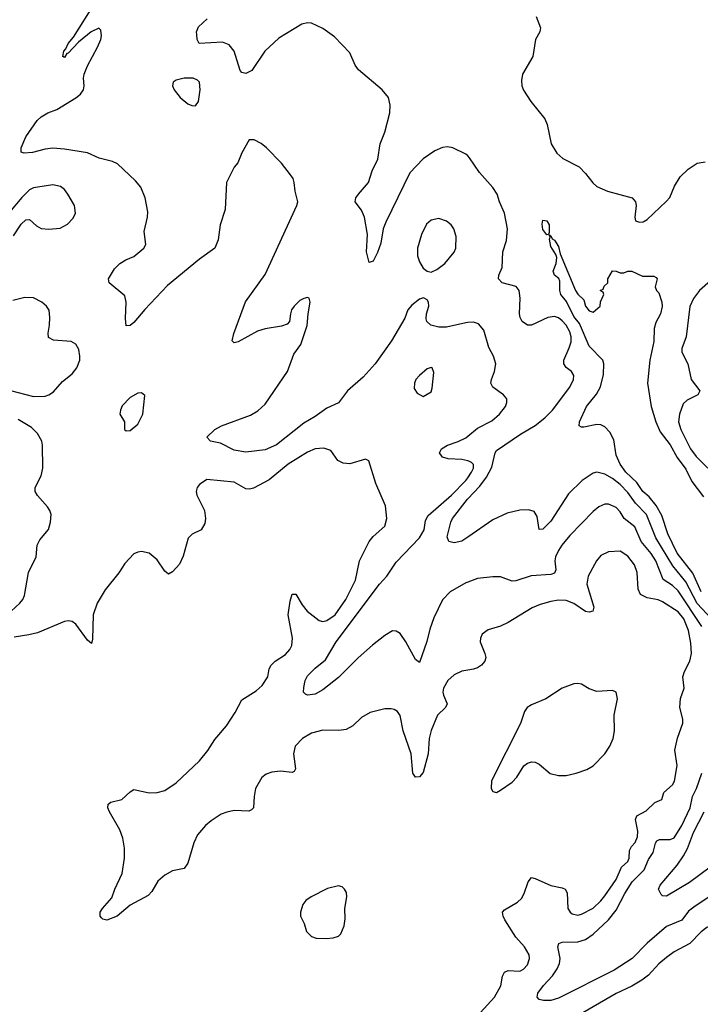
# Model space of a CAD drawing. Header units: inches. Extents: x 1550315 to 1685896, y 510706 to 640504.
# Tile 437 of 452: x 1657678 to 1661206, y 603473 to 608573. Entities that reach past the tile are written whole.
import ezdxf

# ---------------------------------------------------------------- set-up
doc = ezdxf.new("R2010")
doc.units = ezdxf.units.IN
doc.header["$MEASUREMENT"] = 0
doc.layers.add('B6650', color=7, linetype='Continuous')
doc.layers.add('B6660', color=7, linetype='Continuous')

msp = doc.modelspace()

# ---------------------------------------------------------------- linework, layer by layer
at = {"layer": 'B6650', "color": 5}
for points, elevation in [([(1660000, 607004), (1659990, 607003.2), (1659890, 606979.8), (1659850, 606980.4), (1659809, 606990), (1659789, 607010), (1659784.1, 607024.1), (1659786.6, 607050), (1659798.4, 607090), (1659796.2, 607110), (1659790, 607121.2), (1659771.8, 607131.8), (1659750, 607126), (1659710, 607094.5), (1659690.6, 607070), (1659673.4, 607026.6), (1659606, 606910), (1659520.2, 606790), (1659458.4, 606721.6), (1659376.8, 606650), (1659330, 606588.5), (1659270, 606560.8), (1659210, 606518.3), (1659150, 606483.7), (1659010, 606370.6), (1658950, 606345), (1658850, 606333.7), (1658790, 606344.1), (1658719.3, 606379.3), (1658668, 606390), (1658648, 606410), (1658689.4, 606450), (1658723.7, 606470), (1658875.3, 606524.7), (1658913.2, 606546.8), (1658950, 606581.2), (1659067, 606750), (1659099.3, 606840.7), (1659135.1, 606890), (1659168.9, 606988.9), (1659172.7, 607050), (1659184, 607110), (1659178, 607130), (1659170, 607133.2), (1659150, 607129), (1659130, 607118), (1659100.7, 607090), (1659087.3, 607070), (1659081, 607050), (1659076, 607010), (1659064, 606996), (1659035.2, 606984.8), (1658950, 606971.5), (1658910, 606959.7), (1658810, 606903.6), (1658790, 606899.3), (1658779.3, 606910), (1658787.3, 606947.3), (1658848.5, 607111.5), (1658950, 607252.4), (1659115.1, 607610), (1659119.5, 607630), (1659105.1, 607685.1), (1659100.7, 607730), (1659095.1, 607750), (1659082.4, 607770), (1659035.8, 607830), (1658956.5, 607910), (1658930, 607931.2), (1658893.6, 607950), (1658866.7, 607950), (1658830, 607884), (1658808.6, 607831.4), (1658790, 607809), (1658750.7, 607730), (1658743.1, 607590), (1658717.4, 607510), (1658706.6, 607433.4), (1658690.4, 607389.7), (1658610, 607331.8), (1658444.4, 607195.6), (1658327.5, 607072.5), (1658270, 607004), (1658250, 606988.7), (1658230, 606988), (1658225.8, 607025.8), (1658229.7, 607109.7), (1658222.9, 607142.9), (1658142, 607210), (1658138, 607230), (1658170, 607282), (1658198, 607310), (1658228, 607330), (1658270, 607346.8), (1658320.9, 607390), (1658331.2, 607408.8), (1658324.2, 607475.8), (1658340.9, 607550), (1658342, 607578), (1658328.3, 607650), (1658305.7, 607705.7), (1658278.1, 607738.1), (1658186, 607826), (1658159, 607839), (1658090, 607855.4), (1658030, 607882.9), (1657910, 607902.3), (1657850, 607906.9), (1657810, 607902.9), (1657745.2, 607885.2), (1657701.2, 607881.2), (1657686.8, 607886.8), (1657686.6, 607910), (1657710, 607966), (1657769.6, 608050.4), (1657789.2, 608070), (1657824, 608090), (1657870, 608108.5), (1657970, 608167.4), (1657993.6, 608186.4), (1658008.3, 608210), (1658012.6, 608230), (1658009.6, 608270), (1658013, 608290), (1658030, 608334.8), (1658082, 608430), (1658098, 608470), (1658102.7, 608490), (1658098, 608518), (1658088.7, 608528.7), (1658049.5, 608510.5), (1657983, 608457), (1657930, 608398.9), (1657922.8, 608397.2), (1657910, 608378), (1657901.6, 608381.6), (1657907.5, 608410), (1657917.8, 608422.2), (1657929.9, 608450), (1657957.2, 608482.8), (1658065.7, 608654.3)], 560), ([(1660000, 607867), (1659990, 607876), (1659922.7, 607910), (1659894.6, 607914.5), (1659870, 607911.4), (1659830, 607894.2), (1659770, 607851.5), (1659700.9, 607779.1), (1659575.3, 607524.7), (1659561.6, 607490), (1659550, 607415.3), (1659532.8, 607367.2), (1659510, 607322), (1659490, 607315.3), (1659476.2, 607370), (1659480.1, 607460.1), (1659465.1, 607550), (1659450, 607586), (1659416, 607630), (1659420.9, 607650), (1659434.5, 607670), (1659485.1, 607730), (1659505.8, 607790), (1659535, 607850), (1659547.2, 607930), (1659570.4, 607989.6), (1659595.8, 608090), (1659598.7, 608130), (1659589.9, 608170), (1659557.5, 608210), (1659433.6, 608313.6), (1659417.3, 608337.3), (1659390, 608400.8), (1659310, 608483.4), (1659250, 608527.6), (1659190, 608555.4), (1659170, 608557.4), (1659140.3, 608550), (1659021.9, 608478.1), (1658948.7, 608410), (1658882, 608310), (1658850, 608295.1), (1658830, 608299.3), (1658820.9, 608310), (1658789.7, 608410), (1658763.6, 608443.6), (1658730, 608455.8), (1658608.7, 608450), (1658597.2, 608470), (1658595.5, 608495.5), (1658595.1, 608510), (1658604.4, 608535.6), (1658650, 608577.3)], 540), ([(1657645.8, 607454.2), (1657685.8, 607514.2), (1657710, 607536.4), (1657730, 607538.4), (1657764.8, 607504.8), (1657790, 607492.3), (1657830, 607487.7), (1657887.6, 607492.4), (1657926.9, 607513.1), (1657955.9, 607544.1), (1657967, 607570), (1657962.4, 607610), (1657928.2, 607670), (1657910, 607693.3), (1657890, 607709.6), (1657850, 607716.9), (1657750, 607702.7), (1657730, 607691.6), (1657690, 607652.8), (1657559.5, 607500.5)], 580), ([(1657550, 606672.3), (1657750, 606620.8), (1657810, 606623.2), (1657830, 606630.3), (1657853.8, 606646.2), (1657900.5, 606699.5), (1657950, 606739.5), (1657975.3, 606770), (1657989.7, 606810), (1657990.7, 606830.7), (1657985.2, 606865.2), (1657970, 606892), (1657945.4, 606905.4), (1657853, 606913), (1657827.7, 606927.7), (1657825.6, 606950), (1657833.3, 606990), (1657834.7, 607030), (1657831.4, 607068.6), (1657816.4, 607090), (1657793.5, 607110), (1657750, 607132.1), (1657705.8, 607134.2), (1657642.3, 607117.7)], 580), ([(1657633.6, 605510), (1657679.3, 605550), (1657695.1, 605570), (1657702.7, 605590), (1657723.7, 605710), (1657762.9, 605790), (1657769.6, 605850.4), (1657782, 605878), (1657827.7, 605932.3), (1657838, 605970), (1657840.9, 606010), (1657835.1, 606030), (1657822, 606050), (1657770, 606107.6), (1657759.1, 606130), (1657759.2, 606150), (1657789.7, 606210), (1657798.7, 606250), (1657796.8, 606370), (1657792.3, 606390), (1657770.6, 606430), (1657740, 606460), (1657670, 606502.4)], 580), ([(1660000, 606288.2), (1659970, 606294.8), (1659898.3, 606298.3), (1659870, 606307.6), (1659854.5, 606330), (1659863.6, 606350), (1659896.2, 606370), (1659950, 606388), (1659990, 606407.5), (1660000, 606415.8)], 560), ([(1660000, 605203), (1659970, 605198), (1659930, 605179.3), (1659897.6, 605150), (1659875, 605110), (1659871.3, 605090), (1659874.7, 605074.7), (1659894, 605030), (1659885.3, 605010), (1659843.6, 604970), (1659810, 604892), (1659800.7, 604850), (1659795.2, 604770), (1659770, 604673.2), (1659750, 604651.8), (1659729.6, 604649.6), (1659715.6, 604670), (1659707.2, 604770), (1659665.5, 604890), (1659650, 604969.3), (1659635.8, 604990), (1659619.8, 604999.8), (1659604.2, 605004.2), (1659570, 605003.9), (1659494.8, 604985.2), (1659450, 604958), (1659404.9, 604915.1), (1659370, 604896.1), (1659332, 604892), (1659250, 604893.1), (1659190, 604877.2), (1659143.1, 604850), (1659105.3, 604810), (1659097.6, 604770), (1659107.1, 604692.9), (1659100.4, 604679.6), (1659090, 604673.3), (1659030, 604680.7), (1658984.8, 604675.2), (1658955, 604665), (1658933, 604647), (1658900.3, 604590), (1658892.8, 604550), (1658890.3, 604490), (1658880.4, 604479.6), (1658866.2, 604473.8), (1658790, 604476.9), (1658751.6, 604468.5), (1658723, 604457), (1658670, 604423.5), (1658641.6, 604398.4), (1658599.5, 604350), (1658580.3, 604310), (1658550, 604204), (1658530, 604177.2), (1658470, 604163.7), (1658430, 604142.7), (1658394, 604110), (1658362.8, 604057.2), (1658344.1, 604035.9), (1658250, 603987.3), (1658182.8, 603930), (1658130, 603909.6), (1658110, 603913.2), (1658101.6, 603921.6), (1658096, 603930), (1658095.1, 603950), (1658107.3, 603970), (1658155.5, 604024.5), (1658170.9, 604070), (1658209.1, 604150), (1658221.6, 604230), (1658221.1, 604281.1), (1658212.7, 604332.7), (1658196.8, 604376.8), (1658143.5, 604470), (1658135.8, 604490), (1658137, 604510), (1658150, 604519.5), (1658207, 604533), (1658250, 604573.4), (1658270, 604585.5), (1658350, 604568.5), (1658390, 604570.3), (1658430, 604581.3), (1658490, 604620.2), (1658610, 604734.7), (1658653.1, 604786.9), (1658690, 604844.6), (1658750, 604914.6), (1658794.8, 604985.2), (1658829, 605050), (1658903.1, 605096.9), (1658934.9, 605125.1), (1658963.5, 605170), (1658971.7, 605210), (1658980.9, 605230), (1659002, 605250), (1659055.4, 605284.6), (1659077.7, 605310), (1659087.9, 605332.1), (1659092.5, 605370), (1659069.7, 605490.3), (1659079.7, 605560.3), (1659090, 605598), (1659110, 605597.3), (1659142.8, 605542.8), (1659168.9, 605510), (1659230, 605461.3), (1659250, 605455.8), (1659270, 605461.2), (1659314, 605490), (1659369, 605570), (1659418.5, 605670), (1659439.8, 605770), (1659489.1, 605870), (1659510, 605896.2), (1659570, 605950.4), (1659581, 605990), (1659574.3, 606054.3), (1659523.8, 606170), (1659488.1, 606288.1), (1659470, 606296.9), (1659390, 606273.3), (1659355.3, 606275.3), (1659327.3, 606290), (1659290, 606342), (1659253.9, 606353.9), (1659210, 606349.7), (1659170, 606332.9), (1659070, 606270.9), (1658972, 606190), (1658890, 606146.4), (1658870, 606141.7), (1658850, 606143.5), (1658790, 606178), (1658648.9, 606191.1), (1658610, 606166), (1658598, 606150), (1658593, 606130), (1658597.1, 606110), (1658636.4, 606030), (1658641.3, 605990), (1658637.2, 605962.8), (1658619.1, 605930), (1658572.1, 605907.9), (1658552.1, 605887.9), (1658525.4, 605794.6), (1658506.4, 605753.6), (1658470, 605712.7), (1658450, 605701.2), (1658430, 605717.2), (1658390, 605774.5), (1658350, 605809.5), (1658310, 605818.4), (1658290, 605815.6), (1658270, 605806), (1658223.8, 605756.2), (1658192.5, 605707.5), (1658120.7, 605619.3), (1658080.2, 605550), (1658059.2, 605490), (1658055.6, 605364.4), (1658050, 605342), (1658030, 605359.3), (1657970, 605441.6), (1657950, 605455.1), (1657930, 605458.9), (1657910, 605455.8), (1657770, 605397.7), (1657726, 605386), (1657650, 605375.1)], 580), ([(1660000, 605659.5), (1659990, 605655.8), (1659908.4, 605610), (1659870, 605567.6), (1659824.5, 605475.5), (1659803.5, 605416.5), (1659788.6, 605351.4), (1659750, 605244), (1659730, 605259.3), (1659679.8, 605350), (1659650, 605393.3), (1659630, 605406.3), (1659610, 605406.9), (1659570, 605382.7), (1659506.7, 605333.3), (1659431.8, 605268.2), (1659330, 605166.6), (1659250, 605101.6), (1659210, 605078.7), (1659170, 605074), (1659159, 605079), (1659149.4, 605089.4), (1659150, 605114), (1659157.6, 605150), (1659170, 605174.4), (1659210, 605214.4), (1659263.5, 605256.5), (1659317.7, 605350), (1659543.2, 605650), (1659581, 605690), (1659630, 605763), (1659750.4, 605890), (1659774.3, 605930), (1659781.3, 605978.7), (1659795.4, 606004.6), (1659915.8, 606110), (1659990, 606186.4), (1660000, 606200.7)], 560), ([(1660000, 605892.3), (1659970, 605871.3), (1659930, 605862.9), (1659902, 605870), (1659893.6, 605893.6), (1659912.8, 605970), (1659922, 605990), (1659999.6, 606090), (1660000, 606090.5)], 540)]:
    msp.add_lwpolyline(points, dxfattribs=dict(at, elevation=elevation))
for points, elevation in [([(1658578, 608270), (1658530, 608269.8), (1658490, 608260.3), (1658473.7, 608250), (1658470.2, 608230), (1658478.2, 608210), (1658509.2, 608169.2), (1658550, 608137.5), (1658570, 608128.2), (1658590, 608127.4), (1658604.4, 608150), (1658613.5, 608210), (1658610, 608248.7), (1658600.1, 608260.1)], 560), ([(1659850, 607543.6), (1659810, 607534), (1659786.7, 607513.3), (1659760.5, 607459.5), (1659740.3, 607390), (1659739.6, 607350), (1659750, 607318), (1659770, 607286), (1659790, 607270.4), (1659810, 607264.9), (1659840.8, 607279.2), (1659882, 607310), (1659930, 607368), (1659938.7, 607390), (1659939.7, 607450), (1659927.6, 607490), (1659914, 607510), (1659890, 607529.6)], 560), ([(1659810, 606772.3), (1659790, 606764), (1659750, 606729.2), (1659730.8, 606710), (1659724, 606690), (1659722.8, 606662.8), (1659738, 606638), (1659770, 606622), (1659810, 606644.7), (1659816.3, 606663.7), (1659824.7, 606744.7), (1659815.3, 606770)], 580), ([(1658310, 606639.5), (1658290, 606638.7), (1658250, 606615.8), (1658210, 606573.3), (1658200.3, 606550), (1658198, 606530), (1658221, 606490), (1658221, 606450), (1658230, 606442.8), (1658250, 606444.9), (1658290, 606478.8), (1658317, 606530), (1658326.3, 606626.3)], 580), ([(1659330, 604086), (1659272.7, 604072.7), (1659188, 604030), (1659161.6, 604010), (1659146.4, 603990), (1659132.7, 603950), (1659133.4, 603930), (1659152.1, 603892.1), (1659164.9, 603850), (1659190, 603824.4), (1659215.6, 603815.6), (1659266.2, 603813.8), (1659302.9, 603817.1), (1659330, 603826), (1659342.7, 603837.3), (1659360.1, 603879.9), (1659364.9, 603915.1), (1659362.6, 603970), (1659373, 604030), (1659371.4, 604051.4), (1659361.2, 604070), (1659350, 604081.2)], 620)]:
    msp.add_lwpolyline(points, close=True, dxfattribs=dict(at, elevation=elevation))
at = {"layer": 'B6660', "color": 5}
for points, elevation in [([(1660355.7, 608590), (1660376.6, 608530), (1660373.7, 608510), (1660352.1, 608470), (1660337.3, 608382.7), (1660283.6, 608290), (1660278.3, 608258.3), (1660281.1, 608230), (1660290, 608207.3), (1660327.2, 608150), (1660399.7, 608059.7), (1660411.8, 608030), (1660432.8, 607930), (1660462.2, 607882.2), (1660493.5, 607853.5), (1660577, 607810), (1660610, 607777), (1660647.8, 607727.8), (1660670, 607709), (1660725.2, 607685.2), (1660853, 607650), (1660870.2, 607630.2), (1660873.7, 607610), (1660867, 607550), (1660870, 607532), (1660890, 607523.8), (1660910, 607526.4), (1660930, 607538), (1661029.1, 607630.9), (1661047.4, 607652.6), (1661072.2, 607710), (1661101.6, 607758.4), (1661141.7, 607798.3), (1661189.2, 607830), (1661230, 607836.4)], 540), ([(1660000, 606090.5), (1660062.5, 606157.5), (1660097, 606203), (1660125.1, 606254.9), (1660143.2, 606330), (1660150, 606342.4), (1660273.3, 606426.7), (1660350, 606471.8), (1660399.1, 606510), (1660439.6, 606550), (1660529.8, 606670), (1660547.8, 606710), (1660549.7, 606730), (1660538.7, 606750), (1660510, 606771.6), (1660497.7, 606790), (1660497.5, 606797.5), (1660497.8, 606810), (1660526.6, 606873.4), (1660535.6, 606904.4), (1660536.3, 606930), (1660530, 606956), (1660510.6, 606990), (1660490, 607012.8), (1660470, 607028.3), (1660450, 607035.7), (1660416, 607030), (1660330, 606991.3), (1660309.9, 606989.9), (1660282.2, 607010), (1660272, 607030), (1660268.7, 607050), (1660272.5, 607130), (1660267.2, 607170), (1660250.7, 607190.7), (1660179.3, 607210), (1660159.6, 607230), (1660162, 607250), (1660179, 607290), (1660181.5, 607370), (1660200.7, 607430), (1660207, 607490), (1660191.4, 607570), (1660164.6, 607630), (1660153, 607670), (1660130, 607704), (1660061.9, 607781.9), (1660010, 607858), (1660000, 607867)], 540), ([(1661210.3, 605610), (1661166.3, 605706.3), (1661085.4, 605810), (1661037.4, 605910), (1661005.3, 606005.3), (1660977.4, 606057.4), (1660940.7, 606100.7), (1660907.2, 606130), (1660875.7, 606175.7), (1660818.9, 606230), (1660789.4, 606270), (1660770, 606317), (1660756.5, 606396.5), (1660737.1, 606437.1), (1660710, 606463.9), (1660690, 606474.3), (1660670, 606476.9), (1660602, 606462), (1660590, 606462), (1660578, 606470), (1660579, 606490), (1660616, 606570), (1660667.4, 606632.6), (1660688.6, 606671.4), (1660704.1, 606735.9), (1660706.3, 606790), (1660699.6, 606810), (1660630, 606882.3), (1660578.6, 606998.6), (1660550, 607036.1), (1660512.7, 607112.7), (1660482, 607150), (1660477, 607170), (1660478, 607218), (1660471.9, 607231.9), (1660449, 607250), (1660442.7, 607270), (1660459.3, 607310), (1660461.2, 607341.2), (1660456.5, 607356.5), (1660430, 607398), (1660423.1, 607436.9), (1660427.3, 607447.3), (1660422, 607458), (1660430, 607454), (1660438, 607438), (1660450, 607431.3), (1660470, 607398), (1660479.8, 607359.8), (1660558.8, 607170), (1660570, 607151.3), (1660602, 607122), (1660611.3, 607090), (1660630, 607064.7), (1660650, 607058), (1660686, 607090), (1660688.4, 607111.6), (1660706, 607150), (1660702, 607162), (1660686, 607170), (1660702, 607178), (1660707.3, 607192.7), (1660726, 607210), (1660726, 607230), (1660750, 607272), (1660770, 607271.3), (1660790, 607262), (1660810, 607262), (1660830, 607271.3), (1660850, 607271.3), (1660905.4, 607245.4), (1660964.7, 607244.7), (1660976.9, 607236.9), (1660982, 607230), (1660972, 607190), (1660978, 607170), (1660990, 607158), (1661006, 607110), (1661008.1, 607088.1), (1660999.5, 607050), (1660975.6, 607004.4), (1660967, 606973), (1660965.3, 606905.3), (1660943.2, 606810), (1660931.7, 606690), (1660951, 606570), (1660974.6, 606490), (1660998.2, 606438.2), (1661050, 606370.2), (1661085, 606305), (1661130, 606244.2), (1661161.6, 606181.6), (1661222, 606102)], 520), ([(1661258.9, 607221), (1661201.1, 607170), (1661170.9, 607129.1), (1661151.9, 607088.1), (1661132.3, 606930), (1661109.2, 606870), (1661110.2, 606850.2), (1661140.3, 606790), (1661158.2, 606710), (1661203.7, 606650), (1661192.7, 606630), (1661136.9, 606603.1), (1661116.5, 606583.5), (1661097.1, 606530), (1661093, 606490), (1661103.8, 606450), (1661154.1, 606350), (1661184.6, 606310), (1661244.8, 606250)], 540), ([(1660000, 606415.8), (1660050, 606457.7), (1660125, 606495.1), (1660165.1, 606530), (1660195.6, 606570), (1660203.6, 606590), (1660202, 606610), (1660186, 606630), (1660129.5, 606670), (1660120.5, 606690), (1660123.5, 606710), (1660139.7, 606750), (1660146, 606790), (1660133.7, 606830), (1660110, 606875.1), (1660084.5, 606964.5), (1660056.8, 606996.8), (1660030, 607006.6), (1660000, 607004)], 560), ([(1660000, 606200.7), (1660020.5, 606230), (1660029.8, 606250), (1660029.8, 606269.8), (1660019.6, 606279.5), (1660006.7, 606286.7), (1660000, 606288.2)], 560), ([(1661264.1, 605470), (1661189.6, 605549.6), (1661130, 605660.6), (1661063.6, 605743.6), (1660974.8, 605890), (1660926.2, 606010), (1660870, 606068.1), (1660830, 606123.2), (1660790, 606165.9), (1660750, 606196.6), (1660710, 606218.2), (1660670, 606229.7), (1660650, 606224.7), (1660593.2, 606186.8), (1660523, 606117), (1660430, 605975.6), (1660390, 605934.3), (1660370, 605933.2), (1660359.2, 605999.2), (1660345.3, 606025.3), (1660314.5, 606034.5), (1660270, 606032.7), (1660203.7, 606016.3), (1660130, 605983.1), (1660000, 605892.3)], 540), ([(1661213, 605430), (1661090, 605615.3), (1661062.1, 605642.1), (1661013.2, 605673.2), (1660974.4, 605770), (1660950, 605807.3), (1660898.5, 605870), (1660865.9, 605945.9), (1660810.6, 605990), (1660790, 606023.9), (1660770, 606045.8), (1660730, 606063.8), (1660710, 606062.8), (1660679.5, 606050), (1660650, 606026), (1660530, 605901.8), (1660488.3, 605851.7), (1660470, 605824.4), (1660454.6, 605790), (1660452, 605770), (1660456.2, 605723.8), (1660450, 605706), (1660430, 605699.5), (1660328.1, 605691.9), (1660250, 605666.2), (1660230, 605664), (1660170, 605686.6), (1660130, 605688), (1660050, 605678), (1660000, 605659.5)], 560), ([(1660066.9, 603430), (1660139.5, 603510), (1660171, 603569), (1660181, 603619), (1660190, 603639.5), (1660210, 603648.1), (1660270, 603645.2), (1660290, 603654.6), (1660310, 603678), (1660321, 603710), (1660318.5, 603730), (1660293.7, 603770), (1660250, 603821.6), (1660191.9, 603910), (1660183.1, 603930), (1660181, 603950), (1660190, 603963.1), (1660258.2, 604001.8), (1660279.1, 604020.9), (1660293.3, 604046.7), (1660312.7, 604107.3), (1660330, 604130.3), (1660350, 604125.2), (1660430, 604088.5), (1660490, 604076.9), (1660505.5, 604070), (1660515.3, 604050), (1660519.6, 603970), (1660530.2, 603950.2), (1660542.2, 603942.2), (1660570, 603935.2), (1660590, 603939.3), (1660650, 603971.1), (1660690, 604009.3), (1660710, 604035), (1660770, 604120.2), (1660797.3, 604182.7), (1660830, 604213.4), (1660836, 604230), (1660839, 604270), (1660849.1, 604290), (1660868.5, 604311.5), (1660879.7, 604340.3), (1660881.6, 604370), (1660869.9, 604430), (1660876.5, 604450), (1660924.1, 604475.9), (1660970, 604518.2), (1661005.4, 604534.6), (1661016.5, 604570), (1661060.7, 604610), (1661071, 604629), (1661085.8, 604710), (1661073.3, 604790), (1661088, 604852), (1661115.6, 604930), (1661115.4, 604950), (1661099.9, 605010), (1661103.3, 605056.7), (1661121.4, 605110), (1661115.5, 605170), (1661123.1, 605196.9), (1661151.1, 605250), (1661159.9, 605290), (1661156.3, 605343.7), (1661144.6, 605410), (1661119.9, 605470), (1661090, 605506.6), (1661010, 605558.4), (1660987.1, 605567.2), (1660930, 605578), (1660896.3, 605596.3), (1660883.7, 605623.7), (1660877.4, 605710), (1660864.8, 605750), (1660830, 605794.4), (1660790, 605820.3), (1660730, 605817.4), (1660690, 605796.9), (1660667.2, 605770), (1660624.4, 605690), (1660616.9, 605650), (1660654.4, 605530), (1660647.7, 605510), (1660630, 605503.5), (1660610, 605507.1), (1660550, 605549.1), (1660510, 605564.9), (1660470, 605565.9), (1660430, 605558.8), (1660376.3, 605543.7), (1660334.1, 605525.9), (1660210, 605450.7), (1660170, 605432), (1660106.7, 605413.3), (1660075.5, 605390), (1660066, 605370), (1660063.8, 605350), (1660089.3, 605289.3), (1660093.2, 605270), (1660088, 605250), (1660071.4, 605230), (1660050, 605216.2), (1660030, 605208.1), (1660000, 605203)], 580), ([(1661250, 604027.6), (1661178.7, 603981.3), (1661145.1, 603954.9), (1661110, 603909.1), (1661030, 603875.9), (1660929.7, 603790.3), (1660853.2, 603710), (1660758.2, 603650), (1660470, 603504), (1660430, 603493), (1660392.3, 603492.3), (1660370, 603497.2), (1660359.3, 603510), (1660363, 603530), (1660392.2, 603570), (1660439, 603621), (1660463.6, 603656.4), (1660475.8, 603684.2), (1660479.1, 603710), (1660467.8, 603770), (1660472.7, 603787.3), (1660490, 603795.2), (1660570, 603796.2), (1660610, 603808.2), (1660650, 603836.8), (1660730, 603910.7), (1660770, 603961.2), (1660813.7, 604046.3), (1660853, 604107), (1660914.2, 604170), (1660936.3, 604223.7), (1660961.4, 604258.6), (1660972.9, 604307.1), (1660980.6, 604319.4), (1660993.5, 604326.5), (1661050, 604325.9), (1661070, 604335.7), (1661110, 604398.6), (1661153, 604490), (1661164.5, 604550), (1661185.3, 604590), (1661212.7, 604670)], 560), ([(1661256.2, 604183.8), (1661150, 604103.1), (1661030, 604032.7), (1661010, 604034), (1661002, 604042), (1660989.4, 604070), (1660997, 604090), (1661085.6, 604194.4), (1661118.8, 604241.2), (1661139.2, 604280.8), (1661170, 604362.2), (1661224.7, 604470)], 540), ([(1661583.5, 603410), (1661613.2, 603506.8), (1661654.9, 603730), (1661650, 603779.3), (1661601.3, 603910), (1661582.3, 603942.3), (1661550, 603964.2), (1661490, 603968.7), (1661390, 603928.9), (1661326.3, 603913.7), (1661238.7, 603870), (1661210, 603848.6), (1661151.6, 603788.4), (1661070, 603744.8), (1661030, 603716.2), (1660990, 603682.5), (1660936.4, 603623.6), (1660901.8, 603598.2), (1660850, 603566.1), (1660770, 603529.1), (1660510, 603379.4)], 580)]:
    msp.add_lwpolyline(points, dxfattribs=dict(at, elevation=elevation))
for points, elevation in [([(1660410, 607458), (1660390, 607486), (1660386.8, 607513.2), (1660390, 607534), (1660410, 607531.3), (1660422, 607510), (1660422, 607470), (1660419.6, 607460.4)], 520), ([(1660570, 605135.4), (1660550, 605132.4), (1660490, 605109.7), (1660405.2, 605054.8), (1660330, 605023.5), (1660308.5, 605010), (1660293.7, 604990), (1660272.9, 604927.1), (1660123.1, 604630), (1660121.6, 604590), (1660130, 604574.8), (1660150, 604570.6), (1660170, 604582.4), (1660230, 604623.6), (1660253.8, 604650), (1660291.4, 604708.6), (1660310, 604722), (1660330, 604729.1), (1660350, 604726.9), (1660370, 604717.7), (1660427.9, 604667.9), (1660470, 604657.7), (1660510, 604659), (1660562.7, 604670), (1660617, 604690), (1660650, 604708.9), (1660710, 604770.3), (1660736.5, 604810), (1660753.5, 604850), (1660760.8, 604890), (1660759.4, 604970), (1660775.5, 605055.5), (1660769.7, 605089.7), (1660750, 605097.7), (1660670, 605093), (1660630, 605107.6), (1660590, 605131.5)], 620)]:
    msp.add_lwpolyline(points, close=True, dxfattribs=dict(at, elevation=elevation))

doc.saveas('drawing.dxf')
